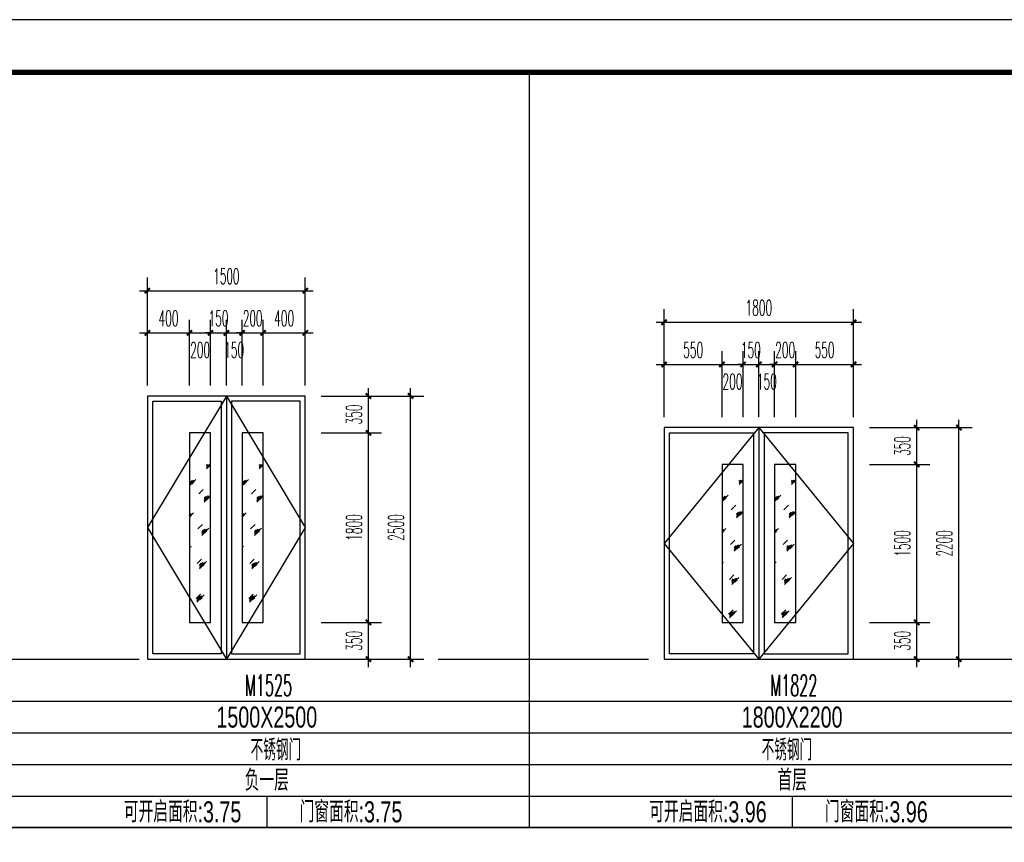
# Model space of a CAD drawing. Extents: x 1779708 to 7299578, y -1121471 to 88434.
# Tile 794 of 1056: x 6572619 to 6581973, y -1026504 to -1018690. Entities that reach past the tile are written whole.
import ezdxf
from ezdxf.enums import TextEntityAlignment as Align

# ---------------------------------------------------------------- set-up
doc = ezdxf.new("R2010")
doc.units = 0
doc.header["$LTSCALE"] = 1000
doc.header["$MEASUREMENT"] = 0
doc.linetypes.add('DOTE', pattern=[2.42, 2, -0.2, 0.02, -0.2])
doc.layers.get('0').update_dxf_attribs({"linetype": 'CONTINUOUS'})
doc.layers.get('Defpoints').update_dxf_attribs({"linetype": 'CONTINUOUS'})
for name, color, linetype in [('DOTE', 1, 'DOTE'), ('NONE', 7, 'CONTINUOUS'), ('PUB_DIM', 3, 'CONTINUOUS'), ('PUB_TAB', 7, 'CONTINUOUS'), ('PUB_TEXT', 7, 'CONTINUOUS'), ('PUB_TITLE', 4, 'CONTINUOUS'), ('WINDOW', 2, 'CONTINUOUS'), ('可见线', 6, 'CONTINUOUS')]:
    doc.layers.add(name, color=color, linetype=linetype)
doc.styles.add('_TCH_DIM_T3', font='SIMPLEX.shx', dxfattribs={"width": 0.494118, "bigfont": 'GBCBIG.shx'})
doc.styles.add('dim_font', font='SIMPLEX.shx', dxfattribs={"width": 0.8})
doc.styles.add('华正字体', font='huazheng.shx', dxfattribs={"width": 0.7, "bigfont": 'hztxt.shx'})
doc.dimstyles.new('_TCH_ARCH&&50', dxfattribs={"dimtxt": 148.75, "dimasz": 50, "dimexe": 125, "dimexo": 150, "dimgap": 63.125, "dimtad": 1, "dimdec": 0, "dimzin": 0, "dimdsep": 46, "dimtxsty": '_TCH_DIM_T3', "dimblk": 'ARCHTICK', "dimcen": 0.09, "dimdle": 75, "dimclrt": 7, "dimazin": 2, "dimtfac": 1, "dimtdec": 0, "dimtix": 1, "dimtmove": 2, "dimatfit": 3, "dimfxl": 250, "dimtolj": 1, "dimtzin": 0, "dimarcsym": 0})

# ---------------------------------------------------------------- blocks, each defined once
blk = doc.blocks.new('A$C3D8761CE')
at = {"layer": 'PUB_TITLE'}
blk.add_lwpolyline([(0, 0), (84100, 0), (84100, 59400), (0, 59400)], close=True, dxfattribs=at)
at = {"layer": 'PUB_TITLE', "const_width": 100}
blk.add_lwpolyline([(2500, 1000), (83100, 1000), (83100, 58400), (2500, 58400)], close=True, dxfattribs=at)
blk = doc.blocks.new('_ArchTick')
at = {"color": 0, "linetype": 'ByBlock', "const_width": 0.4}
blk.add_lwpolyline([(-0.5, -0.5), (0.5, 0.5)], dxfattribs=at)
blk = doc.blocks.new('*D3974')
at = {"layer": 'Defpoints', "color": 0, "transparency": 16777216}
for p in [(6580541, -1021964.7), (6579991, -1022614.7), (6580541, -1022614.7)]:
    blk.add_point(p, dxfattribs=at)
at = {"layer": 'PUB_DIM', "color": 0, "lineweight": -2, "transparency": 16777216}
for p, q in [((6579991, -1022464.7), (6579991, -1021839.7)), ((6580541, -1022464.7), (6580541, -1021839.7)), ((6579916, -1021964.7), (6580616, -1021964.7))]:
    blk.add_line(p, q, dxfattribs=at)
at = {"layer": 'PUB_DIM', "color": 0, "lineweight": -2, "transparency": 16777216, "xscale": 50, "yscale": 50, "zscale": 50, "rotation": 180}
blk.add_blockref('_ArchTick', (6579991, -1021964.7), dxfattribs=at)
at = {"layer": 'PUB_DIM', "color": 0, "lineweight": -2, "transparency": 16777216, "xscale": 50, "yscale": 50, "zscale": 50}
blk.add_blockref('_ArchTick', (6580541, -1021964.7), dxfattribs=at)
at = {"layer": 'PUB_DIM', "color": 7, "transparency": 16777216, "insert": (6580266, -1021827.2), "char_height": 148.75, "attachment_point": 5, "style": '_TCH_DIM_T3'}
blk.add_mtext('\\A1;550', dxfattribs=at)
blk = doc.blocks.new('*D3975')
at = {"layer": 'Defpoints', "color": 0, "transparency": 16777216}
for p in [(6579991, -1021964.7), (6579791, -1022614.7), (6579991, -1022614.7)]:
    blk.add_point(p, dxfattribs=at)
at = {"layer": 'PUB_DIM', "color": 0, "lineweight": -2, "transparency": 16777216}
for p, q in [((6579791, -1022464.7), (6579791, -1021839.7)), ((6579991, -1022464.7), (6579991, -1021839.7)), ((6579791, -1021964.7), (6579741, -1021964.7)), ((6579791, -1021964.7), (6579991, -1021964.7)), ((6579991, -1021964.7), (6580041, -1021964.7))]:
    blk.add_line(p, q, dxfattribs=at)
at = {"layer": 'PUB_DIM', "color": 0, "lineweight": -2, "transparency": 16777216, "xscale": 50, "yscale": 50, "zscale": 50}
blk.add_blockref('_ArchTick', (6579791, -1021964.7), dxfattribs=at)
at = {"layer": 'PUB_DIM', "color": 0, "lineweight": -2, "transparency": 16777216, "xscale": 50, "yscale": 50, "zscale": 50, "rotation": 180}
blk.add_blockref('_ArchTick', (6579991, -1021964.7), dxfattribs=at)
at = {"layer": 'PUB_DIM', "color": 7, "transparency": 16777216, "insert": (6579891, -1021827.2), "char_height": 148.75, "attachment_point": 5, "style": '_TCH_DIM_T3'}
blk.add_mtext('\\A1;200', dxfattribs=at)
blk = doc.blocks.new('*D3976')
at = {"layer": 'Defpoints', "color": 0, "transparency": 16777216}
for p in [(6579791, -1021964.7), (6579641, -1022614.7), (6579791, -1022614.7)]:
    blk.add_point(p, dxfattribs=at)
at = {"layer": 'PUB_DIM', "color": 0, "lineweight": -2, "transparency": 16777216}
for p, q in [((6579641, -1022464.7), (6579641, -1021839.7)), ((6579791, -1022464.7), (6579791, -1021839.7)), ((6579566, -1021964.7), (6579866, -1021964.7))]:
    blk.add_line(p, q, dxfattribs=at)
at = {"layer": 'PUB_DIM', "color": 0, "lineweight": -2, "transparency": 16777216, "xscale": 50, "yscale": 50, "zscale": 50, "rotation": 180}
blk.add_blockref('_ArchTick', (6579641, -1021964.7), dxfattribs=at)
at = {"layer": 'PUB_DIM', "color": 0, "lineweight": -2, "transparency": 16777216, "xscale": 50, "yscale": 50, "zscale": 50}
blk.add_blockref('_ArchTick', (6579791, -1021964.7), dxfattribs=at)
at = {"layer": 'PUB_DIM', "color": 7, "transparency": 16777216, "insert": (6579716, -1022127.2), "char_height": 148.75, "attachment_point": 5, "style": '_TCH_DIM_T3'}
blk.add_mtext('\\A1;150', dxfattribs=at)
blk = doc.blocks.new('*D3977')
at = {"layer": 'Defpoints', "color": 0, "transparency": 16777216}
for p in [(6579641, -1021964.7), (6579491, -1022614.7), (6579641, -1022614.7)]:
    blk.add_point(p, dxfattribs=at)
at = {"layer": 'PUB_DIM', "color": 0, "lineweight": -2, "transparency": 16777216}
for p, q in [((6579491, -1022464.7), (6579491, -1021839.7)), ((6579641, -1022464.7), (6579641, -1021839.7)), ((6579491, -1021964.7), (6579441, -1021964.7)), ((6579491, -1021964.7), (6579641, -1021964.7)), ((6579641, -1021964.7), (6579691, -1021964.7))]:
    blk.add_line(p, q, dxfattribs=at)
at = {"layer": 'PUB_DIM', "color": 0, "lineweight": -2, "transparency": 16777216, "xscale": 50, "yscale": 50, "zscale": 50}
blk.add_blockref('_ArchTick', (6579491, -1021964.7), dxfattribs=at)
at = {"layer": 'PUB_DIM', "color": 0, "lineweight": -2, "transparency": 16777216, "xscale": 50, "yscale": 50, "zscale": 50, "rotation": 180}
blk.add_blockref('_ArchTick', (6579641, -1021964.7), dxfattribs=at)
at = {"layer": 'PUB_DIM', "color": 7, "transparency": 16777216, "insert": (6579566, -1021827.2), "char_height": 148.75, "attachment_point": 5, "style": '_TCH_DIM_T3'}
blk.add_mtext('\\A1;150', dxfattribs=at)
blk = doc.blocks.new('*D3978')
at = {"layer": 'Defpoints', "color": 0, "transparency": 16777216}
for p in [(6579491, -1021964.7), (6579291, -1022614.7), (6579491, -1022614.7)]:
    blk.add_point(p, dxfattribs=at)
at = {"layer": 'PUB_DIM', "color": 0, "lineweight": -2, "transparency": 16777216}
for p, q in [((6579291, -1022464.7), (6579291, -1021839.7)), ((6579491, -1022464.7), (6579491, -1021839.7)), ((6579216, -1021964.7), (6579566, -1021964.7))]:
    blk.add_line(p, q, dxfattribs=at)
at = {"layer": 'PUB_DIM', "color": 0, "lineweight": -2, "transparency": 16777216, "xscale": 50, "yscale": 50, "zscale": 50, "rotation": 180}
blk.add_blockref('_ArchTick', (6579291, -1021964.7), dxfattribs=at)
at = {"layer": 'PUB_DIM', "color": 0, "lineweight": -2, "transparency": 16777216, "xscale": 50, "yscale": 50, "zscale": 50}
blk.add_blockref('_ArchTick', (6579491, -1021964.7), dxfattribs=at)
at = {"layer": 'PUB_DIM', "color": 7, "transparency": 16777216, "insert": (6579391, -1022127.2), "char_height": 148.75, "attachment_point": 5, "style": '_TCH_DIM_T3'}
blk.add_mtext('\\A1;200', dxfattribs=at)
blk = doc.blocks.new('*D3979')
at = {"layer": 'Defpoints', "color": 0, "transparency": 16777216}
for p in [(6579291, -1021964.7), (6578741, -1022614.7), (6579291, -1022614.7)]:
    blk.add_point(p, dxfattribs=at)
at = {"layer": 'PUB_DIM', "color": 0, "lineweight": -2, "transparency": 16777216}
for p, q in [((6578741, -1022464.7), (6578741, -1021839.7)), ((6579291, -1022464.7), (6579291, -1021839.7)), ((6578666, -1021964.7), (6579366, -1021964.7))]:
    blk.add_line(p, q, dxfattribs=at)
at = {"layer": 'PUB_DIM', "color": 0, "lineweight": -2, "transparency": 16777216, "xscale": 50, "yscale": 50, "zscale": 50, "rotation": 180}
blk.add_blockref('_ArchTick', (6578741, -1021964.7), dxfattribs=at)
at = {"layer": 'PUB_DIM', "color": 0, "lineweight": -2, "transparency": 16777216, "xscale": 50, "yscale": 50, "zscale": 50}
blk.add_blockref('_ArchTick', (6579291, -1021964.7), dxfattribs=at)
at = {"layer": 'PUB_DIM', "color": 7, "transparency": 16777216, "insert": (6579016, -1021827.2), "char_height": 148.75, "attachment_point": 5, "style": '_TCH_DIM_T3'}
blk.add_mtext('\\A1;550', dxfattribs=at)
blk = doc.blocks.new('*D3980')
at = {"layer": 'Defpoints', "color": 0, "transparency": 16777216}
for p in [(6580541, -1024414.7), (6581141.1, -1024414.7), (6580541, -1024764.7)]:
    blk.add_point(p, dxfattribs=at)
at = {"layer": 'PUB_DIM', "color": 0, "lineweight": -2, "transparency": 16777216}
for p, q in [((6581141.1, -1024839.7), (6581141.1, -1024339.7)), ((6580691, -1024414.7), (6581266.1, -1024414.7)), ((6580691, -1024764.7), (6581266.1, -1024764.7))]:
    blk.add_line(p, q, dxfattribs=at)
at = {"layer": 'PUB_DIM', "color": 0, "lineweight": -2, "transparency": 16777216, "xscale": 50, "yscale": 50, "zscale": 50}
for p, rotation in [((6581141.1, -1024414.7), 90), ((6581141.1, -1024764.7), 270)]:
    blk.add_blockref('_ArchTick', p, dxfattribs=dict(at, rotation=rotation))
at = {"layer": 'PUB_DIM', "color": 7, "transparency": 16777216, "insert": (6581003.6, -1024589.7), "char_height": 148.75, "attachment_point": 5, "rotation": 90, "style": '_TCH_DIM_T3'}
blk.add_mtext('\\A1;350', dxfattribs=at)
blk = doc.blocks.new('*D3981')
at = {"layer": 'Defpoints', "color": 0, "transparency": 16777216}
for p in [(6580541, -1022914.7), (6581141.1, -1022914.7), (6580541, -1024414.7)]:
    blk.add_point(p, dxfattribs=at)
at = {"layer": 'PUB_DIM', "color": 0, "lineweight": -2, "transparency": 16777216}
for p, q in [((6581141.1, -1024489.7), (6581141.1, -1022839.7)), ((6580691, -1022914.7), (6581266.1, -1022914.7)), ((6580691, -1024414.7), (6581266.1, -1024414.7))]:
    blk.add_line(p, q, dxfattribs=at)
at = {"layer": 'PUB_DIM', "color": 0, "lineweight": -2, "transparency": 16777216, "xscale": 50, "yscale": 50, "zscale": 50}
for p, rotation in [((6581141.1, -1022914.7), 90), ((6581141.1, -1024414.7), 270)]:
    blk.add_blockref('_ArchTick', p, dxfattribs=dict(at, rotation=rotation))
at = {"layer": 'PUB_DIM', "color": 7, "transparency": 16777216, "insert": (6581003.6, -1023664.7), "char_height": 148.75, "attachment_point": 5, "rotation": 90, "style": '_TCH_DIM_T3'}
blk.add_mtext('\\A1;1500', dxfattribs=at)
blk = doc.blocks.new('*D3982')
at = {"layer": 'Defpoints', "color": 0, "transparency": 16777216}
for p in [(6580541, -1022564.7), (6581141.1, -1022564.7), (6580541, -1022914.7)]:
    blk.add_point(p, dxfattribs=at)
at = {"layer": 'PUB_DIM', "color": 0, "lineweight": -2, "transparency": 16777216}
for p, q in [((6580691, -1022564.7), (6581266.1, -1022564.7)), ((6581141.1, -1022989.7), (6581141.1, -1022489.7)), ((6580691, -1022914.7), (6581266.1, -1022914.7))]:
    blk.add_line(p, q, dxfattribs=at)
at = {"layer": 'PUB_DIM', "color": 0, "lineweight": -2, "transparency": 16777216, "xscale": 50, "yscale": 50, "zscale": 50}
for p, rotation in [((6581141.1, -1022564.7), 90), ((6581141.1, -1022914.7), 270)]:
    blk.add_blockref('_ArchTick', p, dxfattribs=dict(at, rotation=rotation))
at = {"layer": 'PUB_DIM', "color": 7, "transparency": 16777216, "insert": (6581003.6, -1022739.7), "char_height": 148.75, "attachment_point": 5, "rotation": 90, "style": '_TCH_DIM_T3'}
blk.add_mtext('\\A1;350', dxfattribs=at)
blk = doc.blocks.new('*D3983')
at = {"layer": 'Defpoints', "color": 0, "transparency": 16777216}
for p in [(6580541, -1021564.2), (6578741, -1022464.7), (6580541, -1022464.7)]:
    blk.add_point(p, dxfattribs=at)
at = {"layer": 'PUB_DIM', "color": 0, "lineweight": -2, "transparency": 16777216}
for p, q in [((6578741, -1022314.7), (6578741, -1021439.2)), ((6580541, -1022314.7), (6580541, -1021439.2)), ((6578666, -1021564.2), (6580616, -1021564.2))]:
    blk.add_line(p, q, dxfattribs=at)
at = {"layer": 'PUB_DIM', "color": 0, "lineweight": -2, "transparency": 16777216, "xscale": 50, "yscale": 50, "zscale": 50, "rotation": 180}
blk.add_blockref('_ArchTick', (6578741, -1021564.2), dxfattribs=at)
at = {"layer": 'PUB_DIM', "color": 0, "lineweight": -2, "transparency": 16777216, "xscale": 50, "yscale": 50, "zscale": 50}
blk.add_blockref('_ArchTick', (6580541, -1021564.2), dxfattribs=at)
at = {"layer": 'PUB_DIM', "color": 7, "transparency": 16777216, "insert": (6579641, -1021426.7), "char_height": 148.75, "attachment_point": 5, "style": '_TCH_DIM_T3'}
blk.add_mtext('\\A1;1800', dxfattribs=at)
blk = doc.blocks.new('*D3984')
at = {"layer": 'Defpoints', "color": 0, "transparency": 16777216}
for p in [(6581041.1, -1022564.7), (6581541.1, -1022564.7), (6581041.1, -1024764.7)]:
    blk.add_point(p, dxfattribs=at)
at = {"layer": 'PUB_DIM', "color": 0, "lineweight": -2, "transparency": 16777216}
for p, q in [((6581191.1, -1022564.7), (6581666.1, -1022564.7)), ((6581541.1, -1024839.7), (6581541.1, -1022489.7)), ((6581191.1, -1024764.7), (6581666.1, -1024764.7))]:
    blk.add_line(p, q, dxfattribs=at)
at = {"layer": 'PUB_DIM', "color": 0, "lineweight": -2, "transparency": 16777216, "xscale": 50, "yscale": 50, "zscale": 50}
for p, rotation in [((6581541.1, -1022564.7), 90), ((6581541.1, -1024764.7), 270)]:
    blk.add_blockref('_ArchTick', p, dxfattribs=dict(at, rotation=rotation))
at = {"layer": 'PUB_DIM', "color": 7, "transparency": 16777216, "insert": (6581403.6, -1023664.7), "char_height": 148.75, "attachment_point": 5, "rotation": 90, "style": '_TCH_DIM_T3'}
blk.add_mtext('\\A1;2200', dxfattribs=at)
blk = doc.blocks.new('*D4010')
at = {"layer": 'Defpoints', "color": 0, "transparency": 16777216}
for p in [(6575332.3, -1021664.7), (6574932.3, -1022314.7), (6575332.3, -1022314.7)]:
    blk.add_point(p, dxfattribs=at)
at = {"layer": 'PUB_DIM', "color": 0, "lineweight": -2, "transparency": 16777216}
for p, q in [((6574932.3, -1022164.7), (6574932.3, -1021539.7)), ((6575332.3, -1022164.7), (6575332.3, -1021539.7)), ((6574857.3, -1021664.7), (6575407.3, -1021664.7))]:
    blk.add_line(p, q, dxfattribs=at)
at = {"layer": 'PUB_DIM', "color": 0, "lineweight": -2, "transparency": 16777216, "xscale": 50, "yscale": 50, "zscale": 50, "rotation": 180}
blk.add_blockref('_ArchTick', (6574932.3, -1021664.7), dxfattribs=at)
at = {"layer": 'PUB_DIM', "color": 0, "lineweight": -2, "transparency": 16777216, "xscale": 50, "yscale": 50, "zscale": 50}
blk.add_blockref('_ArchTick', (6575332.3, -1021664.7), dxfattribs=at)
at = {"layer": 'PUB_DIM', "color": 7, "transparency": 16777216, "insert": (6575132.3, -1021527.2), "char_height": 148.75, "attachment_point": 5, "style": '_TCH_DIM_T3'}
blk.add_mtext('\\A1;400', dxfattribs=at)
blk = doc.blocks.new('*D4011')
at = {"layer": 'Defpoints', "color": 0, "transparency": 16777216}
for p in [(6574932.3, -1021664.7), (6574732.3, -1022314.7), (6574932.3, -1022314.7)]:
    blk.add_point(p, dxfattribs=at)
at = {"layer": 'PUB_DIM', "color": 0, "lineweight": -2, "transparency": 16777216}
for p, q in [((6574732.3, -1022164.7), (6574732.3, -1021539.7)), ((6574932.3, -1022164.7), (6574932.3, -1021539.7)), ((6574732.3, -1021664.7), (6574682.3, -1021664.7)), ((6574732.3, -1021664.7), (6574932.3, -1021664.7)), ((6574932.3, -1021664.7), (6574982.3, -1021664.7))]:
    blk.add_line(p, q, dxfattribs=at)
at = {"layer": 'PUB_DIM', "color": 0, "lineweight": -2, "transparency": 16777216, "xscale": 50, "yscale": 50, "zscale": 50}
blk.add_blockref('_ArchTick', (6574732.3, -1021664.7), dxfattribs=at)
at = {"layer": 'PUB_DIM', "color": 0, "lineweight": -2, "transparency": 16777216, "xscale": 50, "yscale": 50, "zscale": 50, "rotation": 180}
blk.add_blockref('_ArchTick', (6574932.3, -1021664.7), dxfattribs=at)
at = {"layer": 'PUB_DIM', "color": 7, "transparency": 16777216, "insert": (6574832.3, -1021527.2), "char_height": 148.75, "attachment_point": 5, "style": '_TCH_DIM_T3'}
blk.add_mtext('\\A1;200', dxfattribs=at)
blk = doc.blocks.new('*D4012')
at = {"layer": 'Defpoints', "color": 0, "transparency": 16777216}
for p in [(6574732.3, -1021664.7), (6574582.3, -1022314.7), (6574732.3, -1022314.7)]:
    blk.add_point(p, dxfattribs=at)
at = {"layer": 'PUB_DIM', "color": 0, "lineweight": -2, "transparency": 16777216}
for p, q in [((6574582.3, -1022164.7), (6574582.3, -1021539.7)), ((6574732.3, -1022164.7), (6574732.3, -1021539.7)), ((6574507.3, -1021664.7), (6574807.3, -1021664.7))]:
    blk.add_line(p, q, dxfattribs=at)
at = {"layer": 'PUB_DIM', "color": 0, "lineweight": -2, "transparency": 16777216, "xscale": 50, "yscale": 50, "zscale": 50, "rotation": 180}
blk.add_blockref('_ArchTick', (6574582.3, -1021664.7), dxfattribs=at)
at = {"layer": 'PUB_DIM', "color": 0, "lineweight": -2, "transparency": 16777216, "xscale": 50, "yscale": 50, "zscale": 50}
blk.add_blockref('_ArchTick', (6574732.3, -1021664.7), dxfattribs=at)
at = {"layer": 'PUB_DIM', "color": 7, "transparency": 16777216, "insert": (6574657.3, -1021827.2), "char_height": 148.75, "attachment_point": 5, "style": '_TCH_DIM_T3'}
blk.add_mtext('\\A1;150', dxfattribs=at)
blk = doc.blocks.new('*D4013')
at = {"layer": 'Defpoints', "color": 0, "transparency": 16777216}
for p in [(6574582.3, -1021664.7), (6574432.3, -1022314.7), (6574582.3, -1022314.7)]:
    blk.add_point(p, dxfattribs=at)
at = {"layer": 'PUB_DIM', "color": 0, "lineweight": -2, "transparency": 16777216}
for p, q in [((6574432.3, -1022164.7), (6574432.3, -1021539.7)), ((6574582.3, -1022164.7), (6574582.3, -1021539.7)), ((6574432.3, -1021664.7), (6574382.3, -1021664.7)), ((6574432.3, -1021664.7), (6574582.3, -1021664.7)), ((6574582.3, -1021664.7), (6574632.3, -1021664.7))]:
    blk.add_line(p, q, dxfattribs=at)
at = {"layer": 'PUB_DIM', "color": 0, "lineweight": -2, "transparency": 16777216, "xscale": 50, "yscale": 50, "zscale": 50}
blk.add_blockref('_ArchTick', (6574432.3, -1021664.7), dxfattribs=at)
at = {"layer": 'PUB_DIM', "color": 0, "lineweight": -2, "transparency": 16777216, "xscale": 50, "yscale": 50, "zscale": 50, "rotation": 180}
blk.add_blockref('_ArchTick', (6574582.3, -1021664.7), dxfattribs=at)
at = {"layer": 'PUB_DIM', "color": 7, "transparency": 16777216, "insert": (6574507.3, -1021527.2), "char_height": 148.75, "attachment_point": 5, "style": '_TCH_DIM_T3'}
blk.add_mtext('\\A1;150', dxfattribs=at)
blk = doc.blocks.new('*D4014')
at = {"layer": 'Defpoints', "color": 0, "transparency": 16777216}
for p in [(6574432.3, -1021664.7), (6574232.3, -1022314.7), (6574432.3, -1022314.7)]:
    blk.add_point(p, dxfattribs=at)
at = {"layer": 'PUB_DIM', "color": 0, "lineweight": -2, "transparency": 16777216}
for p, q in [((6574232.3, -1022164.7), (6574232.3, -1021539.7)), ((6574432.3, -1022164.7), (6574432.3, -1021539.7)), ((6574157.3, -1021664.7), (6574507.3, -1021664.7))]:
    blk.add_line(p, q, dxfattribs=at)
at = {"layer": 'PUB_DIM', "color": 0, "lineweight": -2, "transparency": 16777216, "xscale": 50, "yscale": 50, "zscale": 50, "rotation": 180}
blk.add_blockref('_ArchTick', (6574232.3, -1021664.7), dxfattribs=at)
at = {"layer": 'PUB_DIM', "color": 0, "lineweight": -2, "transparency": 16777216, "xscale": 50, "yscale": 50, "zscale": 50}
blk.add_blockref('_ArchTick', (6574432.3, -1021664.7), dxfattribs=at)
at = {"layer": 'PUB_DIM', "color": 7, "transparency": 16777216, "insert": (6574332.3, -1021827.2), "char_height": 148.75, "attachment_point": 5, "style": '_TCH_DIM_T3'}
blk.add_mtext('\\A1;200', dxfattribs=at)
blk = doc.blocks.new('*D4015')
at = {"layer": 'Defpoints', "color": 0, "transparency": 16777216}
for p in [(6574232.3, -1021664.7), (6573832.3, -1022314.7), (6574232.3, -1022314.7)]:
    blk.add_point(p, dxfattribs=at)
at = {"layer": 'PUB_DIM', "color": 0, "lineweight": -2, "transparency": 16777216}
for p, q in [((6573832.3, -1022164.7), (6573832.3, -1021539.7)), ((6574232.3, -1022164.7), (6574232.3, -1021539.7)), ((6573757.3, -1021664.7), (6574307.3, -1021664.7))]:
    blk.add_line(p, q, dxfattribs=at)
at = {"layer": 'PUB_DIM', "color": 0, "lineweight": -2, "transparency": 16777216, "xscale": 50, "yscale": 50, "zscale": 50, "rotation": 180}
blk.add_blockref('_ArchTick', (6573832.3, -1021664.7), dxfattribs=at)
at = {"layer": 'PUB_DIM', "color": 0, "lineweight": -2, "transparency": 16777216, "xscale": 50, "yscale": 50, "zscale": 50}
blk.add_blockref('_ArchTick', (6574232.3, -1021664.7), dxfattribs=at)
at = {"layer": 'PUB_DIM', "color": 7, "transparency": 16777216, "insert": (6574032.3, -1021527.2), "char_height": 148.75, "attachment_point": 5, "style": '_TCH_DIM_T3'}
blk.add_mtext('\\A1;400', dxfattribs=at)
blk = doc.blocks.new('*D4016')
at = {"layer": 'Defpoints', "color": 0, "transparency": 16777216}
for p in [(6575332.3, -1021264.2), (6573832.3, -1022164.7), (6575332.3, -1022164.7)]:
    blk.add_point(p, dxfattribs=at)
at = {"layer": 'PUB_DIM', "color": 0, "lineweight": -2, "transparency": 16777216}
for p, q in [((6573832.3, -1022014.7), (6573832.3, -1021139.2)), ((6575332.3, -1022014.7), (6575332.3, -1021139.2)), ((6573757.3, -1021264.2), (6575407.3, -1021264.2))]:
    blk.add_line(p, q, dxfattribs=at)
at = {"layer": 'PUB_DIM', "color": 0, "lineweight": -2, "transparency": 16777216, "xscale": 50, "yscale": 50, "zscale": 50, "rotation": 180}
blk.add_blockref('_ArchTick', (6573832.3, -1021264.2), dxfattribs=at)
at = {"layer": 'PUB_DIM', "color": 0, "lineweight": -2, "transparency": 16777216, "xscale": 50, "yscale": 50, "zscale": 50}
blk.add_blockref('_ArchTick', (6575332.3, -1021264.2), dxfattribs=at)
at = {"layer": 'PUB_DIM', "color": 7, "transparency": 16777216, "insert": (6574582.3, -1021126.7), "char_height": 148.75, "attachment_point": 5, "style": '_TCH_DIM_T3'}
blk.add_mtext('\\A1;1500', dxfattribs=at)
blk = doc.blocks.new('*D4017')
at = {"layer": 'Defpoints', "color": 0, "transparency": 16777216}
for p in [(6575332.3, -1024414.7), (6575932.4, -1024414.7), (6575332.3, -1024764.7)]:
    blk.add_point(p, dxfattribs=at)
at = {"layer": 'PUB_DIM', "color": 0, "lineweight": -2, "transparency": 16777216}
for p, q in [((6575932.4, -1024839.7), (6575932.4, -1024339.7)), ((6575482.3, -1024414.7), (6576057.4, -1024414.7)), ((6575482.3, -1024764.7), (6576057.4, -1024764.7))]:
    blk.add_line(p, q, dxfattribs=at)
at = {"layer": 'PUB_DIM', "color": 0, "lineweight": -2, "transparency": 16777216, "xscale": 50, "yscale": 50, "zscale": 50}
for p, rotation in [((6575932.4, -1024414.7), 90), ((6575932.4, -1024764.7), 270)]:
    blk.add_blockref('_ArchTick', p, dxfattribs=dict(at, rotation=rotation))
at = {"layer": 'PUB_DIM', "color": 7, "transparency": 16777216, "insert": (6575794.9, -1024589.7), "char_height": 148.75, "attachment_point": 5, "rotation": 90, "style": '_TCH_DIM_T3'}
blk.add_mtext('\\A1;350', dxfattribs=at)
blk = doc.blocks.new('*D4018')
at = {"layer": 'Defpoints', "color": 0, "transparency": 16777216}
for p in [(6575332.3, -1022614.7), (6575932.4, -1022614.7), (6575332.3, -1024414.7)]:
    blk.add_point(p, dxfattribs=at)
at = {"layer": 'PUB_DIM', "color": 0, "lineweight": -2, "transparency": 16777216}
for p, q in [((6575932.4, -1024489.7), (6575932.4, -1022539.7)), ((6575482.3, -1022614.7), (6576057.4, -1022614.7)), ((6575482.3, -1024414.7), (6576057.4, -1024414.7))]:
    blk.add_line(p, q, dxfattribs=at)
at = {"layer": 'PUB_DIM', "color": 0, "lineweight": -2, "transparency": 16777216, "xscale": 50, "yscale": 50, "zscale": 50}
for p, rotation in [((6575932.4, -1022614.7), 90), ((6575932.4, -1024414.7), 270)]:
    blk.add_blockref('_ArchTick', p, dxfattribs=dict(at, rotation=rotation))
at = {"layer": 'PUB_DIM', "color": 7, "transparency": 16777216, "insert": (6575794.9, -1023514.7), "char_height": 148.75, "attachment_point": 5, "rotation": 90, "style": '_TCH_DIM_T3'}
blk.add_mtext('\\A1;1800', dxfattribs=at)
blk = doc.blocks.new('*D4019')
at = {"layer": 'Defpoints', "color": 0, "transparency": 16777216}
for p in [(6575332.3, -1022264.7), (6575932.4, -1022264.7), (6575332.3, -1022614.7)]:
    blk.add_point(p, dxfattribs=at)
at = {"layer": 'PUB_DIM', "color": 0, "lineweight": -2, "transparency": 16777216}
for p, q in [((6575932.4, -1022689.7), (6575932.4, -1022189.7)), ((6575482.3, -1022264.7), (6576057.4, -1022264.7)), ((6575482.3, -1022614.7), (6576057.4, -1022614.7))]:
    blk.add_line(p, q, dxfattribs=at)
at = {"layer": 'PUB_DIM', "color": 0, "lineweight": -2, "transparency": 16777216, "xscale": 50, "yscale": 50, "zscale": 50}
for p, rotation in [((6575932.4, -1022264.7), 90), ((6575932.4, -1022614.7), 270)]:
    blk.add_blockref('_ArchTick', p, dxfattribs=dict(at, rotation=rotation))
at = {"layer": 'PUB_DIM', "color": 7, "transparency": 16777216, "insert": (6575794.9, -1022439.7), "char_height": 148.75, "attachment_point": 5, "rotation": 90, "style": '_TCH_DIM_T3'}
blk.add_mtext('\\A1;350', dxfattribs=at)
blk = doc.blocks.new('*D4020')
at = {"layer": 'Defpoints', "color": 0, "transparency": 16777216}
for p in [(6575482.3, -1022264.7), (6576332.4, -1022264.7), (6575482.3, -1024764.7)]:
    blk.add_point(p, dxfattribs=at)
at = {"layer": 'PUB_DIM', "color": 0, "lineweight": -2, "transparency": 16777216}
for p, q in [((6576332.4, -1024839.7), (6576332.4, -1022189.7)), ((6575632.3, -1022264.7), (6576457.4, -1022264.7)), ((6575632.3, -1024764.7), (6576457.4, -1024764.7))]:
    blk.add_line(p, q, dxfattribs=at)
at = {"layer": 'PUB_DIM', "color": 0, "lineweight": -2, "transparency": 16777216, "xscale": 50, "yscale": 50, "zscale": 50}
for p, rotation in [((6576332.4, -1022264.7), 90), ((6576332.4, -1024764.7), 270)]:
    blk.add_blockref('_ArchTick', p, dxfattribs=dict(at, rotation=rotation))
at = {"layer": 'PUB_DIM', "color": 7, "transparency": 16777216, "insert": (6576194.9, -1023514.7), "char_height": 148.75, "attachment_point": 5, "rotation": 90, "style": '_TCH_DIM_T3'}
blk.add_mtext('\\A1;2500', dxfattribs=at)

msp = doc.modelspace()

# ---------------------------------------------------------------- hatches: boundary and pattern name
at = {"layer": 'WINDOW'}
h = msp.add_hatch(dxfattribs=at)
h.set_pattern_fill('玻璃1', color=114, scale=30, style=0)
h.set_pattern_definition([(45, (1408169.87, 248196.67), (-146.965073, 146.965073), [67.2, -172.8]), (45, (1408198.67, 248208.67), (-146.965073, 146.965073), [28.8, -211.2]), (45, (1408169.87, 248208.67), (-146.965073, 146.965073), [48, -192]), (45, (1408184.27, 248196.67), (161.220346, -161.220346), [60, -180]), (45, (1408169.87, 248184.67), (-146.965073, 146.965073), [96, -144]), (45, (1408169.87, 248220.67), (-146.965073, 146.965073), [24, -216])])
h.paths.add_polyline_path([(6574232.3, -1024414.7), (6574432.3, -1024414.7), (6574432.3, -1022914.7), (6574232.3, -1022914.7)])
h = msp.add_hatch(dxfattribs=at)
h.set_pattern_fill('玻璃1', color=114, scale=30, style=0)
h.set_pattern_definition([(45, (1408669.87, 248196.67), (-146.965073, 146.965073), [67.2, -172.8]), (45, (1408698.67, 248208.67), (-146.965073, 146.965073), [28.8, -211.2]), (45, (1408669.87, 248208.67), (-146.965073, 146.965073), [48, -192]), (45, (1408684.27, 248196.67), (161.220346, -161.220346), [60, -180]), (45, (1408669.87, 248184.67), (-146.965073, 146.965073), [96, -144]), (45, (1408669.87, 248220.67), (-146.965073, 146.965073), [24, -216])])
h.paths.add_polyline_path([(6574732.3, -1024414.7), (6574932.3, -1024414.7), (6574932.3, -1022914.7), (6574732.3, -1022914.7)])
h = msp.add_hatch(dxfattribs=at)
h.set_pattern_fill('玻璃1', color=114, scale=30, style=0)
h.set_pattern_definition([(45, (1413228.62, 248046.67), (-146.965073, 146.965073), [67.2, -172.8]), (45, (1413257.42, 248058.67), (-146.965073, 146.965073), [28.8, -211.2]), (45, (1413228.62, 248058.67), (-146.965073, 146.965073), [48, -192]), (45, (1413243.02, 248046.67), (161.220346, -161.220346), [60, -180]), (45, (1413228.62, 248034.67), (-146.965073, 146.965073), [96, -144]), (45, (1413228.62, 248070.67), (-146.965073, 146.965073), [24, -216])])
h.paths.add_polyline_path([(6579291, -1024564.7), (6579491, -1024564.7), (6579491, -1023064.7), (6579291, -1023064.7)])
h = msp.add_hatch(dxfattribs=at)
h.set_pattern_fill('玻璃1', color=114, scale=30, style=0)
h.set_pattern_definition([(45, (1413728.62, 248046.67), (-146.965073, 146.965073), [67.2, -172.8]), (45, (1413757.42, 248058.67), (-146.965073, 146.965073), [28.8, -211.2]), (45, (1413728.62, 248058.67), (-146.965073, 146.965073), [48, -192]), (45, (1413743.02, 248046.67), (161.220346, -161.220346), [60, -180]), (45, (1413728.62, 248034.67), (-146.965073, 146.965073), [96, -144]), (45, (1413728.62, 248070.67), (-146.965073, 146.965073), [24, -216])])
h.paths.add_polyline_path([(6579791, -1024564.7), (6579991, -1024564.7), (6579991, -1023064.7), (6579791, -1023064.7)])

# ---------------------------------------------------------------- linework, layer by layer
msp.add_line((6597973.1, -1026364.7), (6561173.1, -1026364.7))
msp.add_line((6597973.1, -1026364.7), (6561173.1, -1026364.7))
at = {"layer": 'DOTE'}
msp.add_line((6562073.1, -1024764.7), (6597973.1, -1024764.7), dxfattribs=at)
at = {"layer": 'PUB_TAB'}
for p, q in [((6577458.8, -1019189.7), (6577458.8, -1026364.7)), ((6561173.1, -1025164.7), (6597973.1, -1025164.7)), ((6561173.1, -1025464.7), (6597973.1, -1025464.7)), ((6561173.1, -1025764.7), (6597973.1, -1025764.7)), ((6561173.1, -1026064.7), (6597973.1, -1026064.7)), ((6574966.4, -1026064.7), (6574966.4, -1026364.7)), ((6579957.5, -1026064.7), (6579957.5, -1026364.7)), ((6561173.1, -1026364.7), (6597973.1, -1026364.7))]:
    msp.add_line(p, q, dxfattribs=at)
at = {"layer": 'WINDOW'}
for p, q in [((6574582.3, -1022264.7), (6574582.3, -1024764.7)), ((6579641, -1022564.7), (6579641, -1024764.7))]:
    msp.add_line(p, q, dxfattribs=at)
at = {"layer": 'WINDOW', "color": 114}
for points in [[(6574582.3, -1022264.7), (6573832.3, -1023514.7), (6574582.3, -1024764.7)], [(6574582.3, -1022264.7), (6575332.3, -1023514.7), (6574582.3, -1024764.7)], [(6579641, -1022564.7), (6578741, -1023664.7), (6579641, -1024764.7)], [(6579641, -1022564.7), (6580541, -1023664.7), (6579641, -1024764.7)]]:
    msp.add_lwpolyline(points, dxfattribs=at)
at = {"layer": 'WINDOW'}
for points in [[(6575332.3, -1022264.7), (6573832.3, -1022264.7), (6573832.3, -1024764.7), (6575332.3, -1024764.7)], [(6580541, -1022564.7), (6578741, -1022564.7), (6578741, -1024764.7), (6580541, -1024764.7)], [(6574232.3, -1024414.7), (6574432.3, -1024414.7), (6574432.3, -1022614.7), (6574232.3, -1022614.7)], [(6574732.3, -1024414.7), (6574932.3, -1024414.7), (6574932.3, -1022614.7), (6574732.3, -1022614.7)], [(6579291, -1024414.7), (6579491, -1024414.7), (6579491, -1022914.7), (6579291, -1022914.7)], [(6579791, -1024414.7), (6579991, -1024414.7), (6579991, -1022914.7), (6579791, -1022914.7)]]:
    msp.add_lwpolyline(points, close=True, dxfattribs=at)
at = {"layer": 'WINDOW', "color": 114}
for points in [[(6574532.3, -1022314.7), (6574532.3, -1024714.7), (6573882.3, -1024714.7), (6573882.3, -1022314.7)], [(6574632.3, -1022314.7), (6574632.3, -1024714.7), (6575282.3, -1024714.7), (6575282.3, -1022314.7)], [(6579591, -1022614.7), (6579591, -1024714.7), (6578791, -1024714.7), (6578791, -1022614.7)], [(6579691, -1022614.7), (6579691, -1024714.7), (6580491, -1024714.7), (6580491, -1022614.7)]]:
    msp.add_lwpolyline(points, close=True, dxfattribs=at)

# ---------------------------------------------------------------- block references
at = {"layer": '可见线', "xscale": 0.5, "yscale": 0.5, "zscale": 0.5}
msp.add_blockref('A$C3D8761CE', (6559923.1, -1048389.7), dxfattribs=at)

# ---------------------------------------------------------------- texts
at = {"layer": 'NONE', "style": 'dim_font', "width": 0.5}
for s, p in [('M1525', (6574760.7, -1025113.4)), ('M1822', (6579751, -1025113.4))]:
    msp.add_text(s, height=200, dxfattribs=at).set_placement(p)
at = {"layer": 'PUB_TAB', "style": '华正字体', "width": 0.7}
for s, p in [('1500X2500', (6574966.4, -1025414.7)), ('1800X2200', (6579957.5, -1025414.7)), ('负一层', (6574966.4, -1026014.7)), ('首层', (6579957.5, -1026014.7)), ('可开启面积:3.75', (6574166.4, -1026314.7)), ('门窗面积:3.75', (6575766.4, -1026314.7)), ('可开启面积:3.96', (6579157.5, -1026314.7)), ('门窗面积:3.96', (6580757.5, -1026314.7))]:
    msp.add_text(s, height=200, dxfattribs=at).set_placement(p, align=Align.CENTER)
at = {"layer": 'PUB_TEXT', "style": '华正字体', "width": 0.6}
for p in [(6575052.8, -1025727.2), (6579907.9, -1025727.2)]:
    msp.add_text('不锈钢门', height=200, dxfattribs=at).set_placement(p, align=Align.CENTER)

# ---------------------------------------------------------------- dimensions: what is measured, and where the dimension line sits
at = {"layer": 'PUB_DIM'}
for p1, p2, distance, picture, middle in [((6573832.3, -1022164.7), (6575332.3, -1022164.7), 900.4, '*D4016', (6574582.3, -1021126.7)), ((6578741, -1022464.7), (6580541, -1022464.7), 900.4, '*D3983', (6579641, -1021426.7)), ((6573832.3, -1022314.7), (6574232.3, -1022314.7), 650, '*D4015', (6574032.3, -1021527.2)), ((6574432.3, -1022314.7), (6574582.3, -1022314.7), 650, '*D4013', (6574507.3, -1021527.2)), ((6574732.3, -1022314.7), (6574932.3, -1022314.7), 650, '*D4011', (6574832.3, -1021527.2)), ((6574932.3, -1022314.7), (6575332.3, -1022314.7), 650, '*D4010', (6575132.3, -1021527.2)), ((6578741, -1022614.7), (6579291, -1022614.7), 650, '*D3979', (6579016, -1021827.2)), ((6579491, -1022614.7), (6579641, -1022614.7), 650, '*D3977', (6579566, -1021827.2)), ((6579791, -1022614.7), (6579991, -1022614.7), 650, '*D3975', (6579891, -1021827.2)), ((6579991, -1022614.7), (6580541, -1022614.7), 650, '*D3974', (6580266, -1021827.2)), ((6575332.3, -1022614.7), (6575332.3, -1022264.7), -600.1, '*D4019', (6575794.9, -1022439.7)), ((6575482.3, -1024764.7), (6575482.3, -1022264.7), -850.1, '*D4020', (6576194.9, -1023514.7)), ((6575332.3, -1024414.7), (6575332.3, -1022614.7), -600.1, '*D4018', (6575794.9, -1023514.7)), ((6580541, -1022914.7), (6580541, -1022564.7), -600.1, '*D3982', (6581003.6, -1022739.7)), ((6581041.1, -1024764.7), (6581041.1, -1022564.7), -500, '*D3984', (6581403.6, -1023664.7)), ((6580541, -1024414.7), (6580541, -1022914.7), -600.1, '*D3981', (6581003.6, -1023664.7)), ((6575332.3, -1024764.7), (6575332.3, -1024414.7), -600.1, '*D4017', (6575794.9, -1024589.7)), ((6580541, -1024764.7), (6580541, -1024414.7), -600.1, '*D3980', (6581003.6, -1024589.7))]:
    dim = msp.add_aligned_dim(p1=p1, p2=p2, distance=distance, dimstyle='_TCH_ARCH&&50', dxfattribs=at)
    dim.commit()
    dim.dimension.update_dxf_attribs({"geometry": picture, "text_midpoint": middle})
for base, p1, p2, picture, middle in [((6574432.3, -1021664.7), (6574232.3, -1022314.7), (6574432.3, -1022314.7), '*D4014', (6574332.3, -1021827.2)), ((6574732.3, -1021664.7), (6574582.3, -1022314.7), (6574732.3, -1022314.7), '*D4012', (6574657.3, -1021827.2)), ((6579491, -1021964.7), (6579291, -1022614.7), (6579491, -1022614.7), '*D3978', (6579391, -1022127.2)), ((6579791, -1021964.7), (6579641, -1022614.7), (6579791, -1022614.7), '*D3976', (6579716, -1022127.2))]:
    dim = msp.add_linear_dim(base=base, p1=p1, p2=p2, angle=0, dimstyle='_TCH_ARCH&&50', dxfattribs=at)
    dim.commit()
    dim.dimension.update_dxf_attribs({"geometry": picture, "text_midpoint": middle, "dimtype": 161})

doc.saveas('drawing.dxf')
